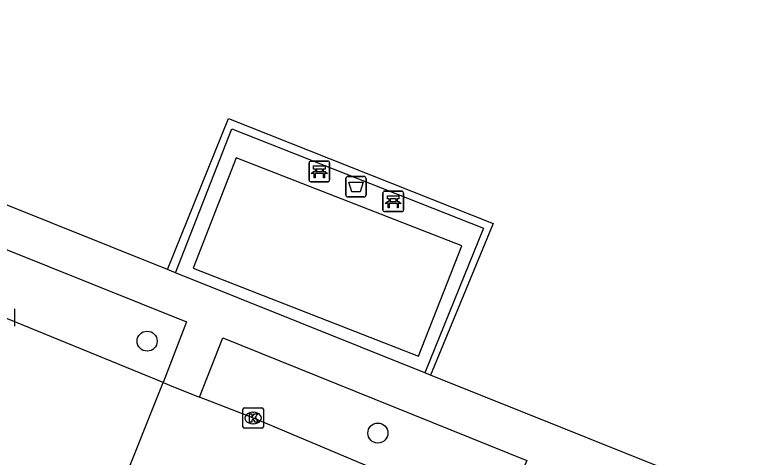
# Model space of a CAD drawing. Extents: x 162812 to 163818, y 381639 to 382470.
# Drawn here: x 163309.93 to 163345.46, y 382110.03 to 382131.65 of the extents above; entities that cross this region are included whole.
import ezdxf

# ---------------------------------------------------------------- set-up
doc = ezdxf.new("R2010")
doc.units = 0
for name, color, linetype in [('IMGEO_Afvalbak', 7, 'Continuous'), ('IMGEO_Bank', 7, 'Continuous'), ('IMGEO_Boom', 7, 'Continuous'), ('IMGEO_Hek', 7, 'Continuous'), ('IMGEO_Kolk', 7, 'Continuous'), ('IMGEO_Rijbaan_lokaal_open', 7, 'Continuous'), ('IMGEO_Voetpad_open', 7, 'Continuous')]:
    doc.layers.add(name, color=color, linetype=linetype)

msp = doc.modelspace()

# ---------------------------------------------------------------- linework, layer by layer
at = {"layer": 'IMGEO_Afvalbak'}
for p, q in [((163326.077, 382122.847), (163326.077, 382123.647)), ((163326.077, 382123.647), (163326.077, 382122.847)), ((163326.177, 382123.747), (163326.967, 382123.747)), ((163326.967, 382123.747), (163326.177, 382123.747)), ((163327.067, 382123.647), (163327.067, 382122.847)), ((163327.067, 382122.847), (163327.067, 382123.647)), ((163326.967, 382122.747), (163326.177, 382122.747)), ((163326.177, 382122.747), (163326.967, 382122.747))]:
    msp.add_line(p, q, dxfattribs=at)
msp.add_lwpolyline([(163326.22, 382123.461), (163326.924, 382123.461), (163326.775, 382122.991), (163326.369, 382122.991), (163326.22, 382123.461)], dxfattribs=at)
for centre, start, end in [((163326.177, 382123.647), 90, 180), ((163326.177, 382123.647), 90, 180), ((163326.967, 382123.647), 0, 90), ((163326.967, 382123.647), 360, 90), ((163326.177, 382122.847), 180, 270), ((163326.177, 382122.847), 180, 270), ((163326.967, 382122.847), 270, 0), ((163326.967, 382122.847), 270, 0)]:
    msp.add_arc(centre, 0.1, start, end, dxfattribs=at)
at = {"layer": 'IMGEO_Bank'}
for p, q in [((163324.287, 382123.565), (163324.287, 382124.406)), ((163324.287, 382124.406), (163324.287, 382123.565)), ((163324.362, 382124.49), (163325.203, 382124.49)), ((163325.203, 382124.49), (163324.362, 382124.49)), ((163325.287, 382124.415), (163325.287, 382123.574)), ((163325.287, 382123.574), (163325.287, 382124.415)), ((163324.596, 382123.996), (163324.596, 382124.102)), ((163324.64, 382124.102), (163324.64, 382123.996)), ((163324.928, 382124.108), (163324.646, 382124.108)), ((163324.646, 382123.99), (163324.928, 382123.99)), ((163324.934, 382123.996), (163324.934, 382124.102)), ((163324.978, 382124.102), (163324.978, 382123.996)), ((163324.984, 382123.888), (163324.591, 382123.888)), ((163325.212, 382123.49), (163324.371, 382123.49)), ((163324.371, 382123.49), (163325.212, 382123.49)), ((163327.887, 382122.104), (163327.887, 382122.945)), ((163327.887, 382122.945), (163327.887, 382122.104)), ((163327.962, 382123.029), (163328.803, 382123.029)), ((163328.803, 382123.029), (163327.962, 382123.029)), ((163328.887, 382122.954), (163328.887, 382122.113)), ((163328.887, 382122.113), (163328.887, 382122.954)), ((163328.196, 382122.535), (163328.196, 382122.641)), ((163328.24, 382122.641), (163328.24, 382122.535)), ((163328.528, 382122.647), (163328.246, 382122.647)), ((163328.246, 382122.529), (163328.528, 382122.529)), ((163328.534, 382122.535), (163328.534, 382122.641)), ((163328.578, 382122.641), (163328.578, 382122.535)), ((163328.584, 382122.427), (163328.191, 382122.427)), ((163328.812, 382122.029), (163327.971, 382122.029)), ((163327.971, 382122.029), (163328.812, 382122.029))]:
    msp.add_line(p, q, dxfattribs=at)
for points in [[(163324.534, 382123.888), (163324.392, 382123.888), (163324.504, 382123.99), (163324.59, 382123.99)], [(163324.59, 382124.108), (163324.504, 382124.108), (163324.504, 382124.269), (163325.067, 382124.269), (163325.067, 382124.108), (163324.984, 382124.108)], [(163324.984, 382123.99), (163325.067, 382123.99), (163325.179, 382123.888), (163325.04, 382123.888)], [(163324.584, 382123.881), (163324.584, 382123.674), (163324.541, 382123.674), (163324.541, 382123.881)], [(163325.034, 382123.881), (163325.034, 382123.674), (163324.99, 382123.674), (163324.99, 382123.881)], [(163328.134, 382122.427), (163327.992, 382122.427), (163328.104, 382122.529), (163328.19, 382122.529)], [(163328.19, 382122.647), (163328.104, 382122.647), (163328.104, 382122.808), (163328.667, 382122.808), (163328.667, 382122.647), (163328.584, 382122.647)], [(163328.584, 382122.529), (163328.667, 382122.529), (163328.779, 382122.427), (163328.64, 382122.427)], [(163328.184, 382122.42), (163328.184, 382122.213), (163328.141, 382122.213), (163328.141, 382122.42)], [(163328.634, 382122.42), (163328.634, 382122.213), (163328.59, 382122.213), (163328.59, 382122.42)]]:
    msp.add_lwpolyline(points, dxfattribs=at)
for centre, radius, start, end in [((163324.365, 382124.412), 0.0779, 92.4484, 184.2845), ((163324.365, 382124.412), 0.0779, 92.4484, 184.2845), ((163325.209, 382124.412), 0.0779, 2.4484, 94.2845), ((163325.209, 382124.412), 0.0779, 2.4484, 94.2845), ((163324.589, 382124.101), 0.00671, 2.8957, 87.1043), ((163324.589, 382123.997), 0.00671, 272.8957, 357.1043), ((163324.646, 382124.101), 0.00671, 92.8957, 177.1043), ((163324.646, 382123.997), 0.00671, 182.8957, 267.1043), ((163324.928, 382124.101), 0.00671, 2.8957, 87.1043), ((163324.928, 382123.997), 0.00671, 272.8957, 357.1043), ((163324.985, 382124.101), 0.00671, 92.8957, 177.1043), ((163324.985, 382123.997), 0.00671, 182.8957, 267.1043), ((163324.365, 382123.568), 0.0779, 182.4484, 274.2845), ((163324.365, 382123.568), 0.0779, 182.4484, 274.2845), ((163324.534, 382123.881), 0.00671, 2.8957, 87.1043), ((163324.591, 382123.881), 0.00671, 92.8957, 177.1043), ((163324.983, 382123.881), 0.00671, 2.8957, 87.1043), ((163325.04, 382123.881), 0.00671, 92.8957, 177.1043), ((163325.209, 382123.568), 0.0779, 272.4484, 4.2845), ((163325.209, 382123.568), 0.0779, 272.4484, 4.2845), ((163327.965, 382122.951), 0.0779, 92.4484, 184.2845), ((163327.965, 382122.951), 0.0779, 92.4484, 184.2845), ((163328.809, 382122.951), 0.0779, 2.4484, 94.2845), ((163328.809, 382122.951), 0.0779, 2.4484, 94.2845), ((163328.189, 382122.64), 0.00671, 2.8957, 87.1043), ((163328.189, 382122.536), 0.00671, 272.8957, 357.1043), ((163328.246, 382122.64), 0.00671, 92.8957, 177.1043), ((163328.246, 382122.536), 0.00671, 182.8957, 267.1043), ((163328.528, 382122.64), 0.00671, 2.8957, 87.1043), ((163328.528, 382122.536), 0.00671, 272.8957, 357.1043), ((163328.585, 382122.64), 0.00671, 92.8957, 177.1043), ((163328.585, 382122.536), 0.00671, 182.8957, 267.1043), ((163328.134, 382122.42), 0.00671, 2.8957, 87.1043), ((163328.191, 382122.42), 0.00671, 92.8957, 177.1043), ((163328.583, 382122.42), 0.00671, 2.8957, 87.1043), ((163328.64, 382122.42), 0.00671, 92.8957, 177.1043), ((163327.965, 382122.107), 0.0779, 182.4484, 274.2845), ((163327.965, 382122.107), 0.0779, 182.4484, 274.2845), ((163328.809, 382122.107), 0.0779, 272.4484, 4.2845), ((163328.809, 382122.107), 0.0779, 272.4484, 4.2845)]:
    msp.add_arc(centre, radius, start, end, dxfattribs=at)
at = {"layer": 'IMGEO_Boom'}
for centre in [(163316.391, 382115.708), (163327.64, 382111.225)]:
    msp.add_circle(centre, 0.489, dxfattribs=at)
at = {"layer": 'IMGEO_Hek'}
msp.add_lwpolyline([(163317.778, 382119.042), (163320.521, 382126.07), (163332.783, 382121.231), (163329.923, 382114.165)], dxfattribs=at)
at = {"layer": 'IMGEO_Kolk'}
for p, q in [((163309.931, 382117.285), (163309.931, 382116.433)), ((163321.059, 382111.532), (163321.059, 382112.384)), ((163321.134, 382112.458), (163321.986, 382112.458)), ((163321.547, 382112.238), (163321.572, 382112.238)), ((163322.06, 382112.384), (163322.06, 382111.532)), ((163321.57, 382111.678), (163321.545, 382111.678)), ((163321.986, 382111.458), (163321.134, 382111.458))]:
    msp.add_line(p, q, dxfattribs=at)
for points in [[(163309.931, 382117.285), (163309.931, 382116.433)], [(163321.059, 382111.532), (163321.059, 382112.384)], [(163321.134, 382112.458), (163321.986, 382112.458)], [(163322.06, 382112.384), (163322.06, 382111.532)], [(163321.38, 382112.158), (163321.503, 382112.158), (163321.503, 382112.007), (163321.633, 382112.158), (163321.797, 382112.158), (163321.651, 382112.007), (163321.804, 382111.758), (163321.652, 382111.758), (163321.567, 382111.922), (163321.503, 382111.855), (163321.503, 382111.758), (163321.38, 382111.758), (163321.38, 382112.158)], [(163321.986, 382111.458), (163321.134, 382111.458)]]:
    msp.add_lwpolyline(points, dxfattribs=at)
for centre, start, end in [((163321.136, 382112.382), 91.552, 178.448), ((163321.136, 382112.382), 91.552, 178.448), ((163321.984, 382112.382), 1.552, 88.448), ((163321.984, 382112.382), 1.552, 88.448), ((163321.136, 382111.534), 181.552, 268.448), ((163321.136, 382111.534), 181.552, 268.448), ((163321.984, 382111.534), 271.552, 358.448), ((163321.984, 382111.534), 271.552, 358.448)]:
    msp.add_arc(centre, 0.0765, start, end, dxfattribs=at)
for centre, major_axis, ratio, start_param, end_param in [((163321.546, 382111.958), (-0.387, 0.002), 0.722429, 4.712389, 7.853982), ((163321.571, 382111.958), (-0.39, 0.002), 0.717154, 1.570796, 4.712389)]:
    msp.add_ellipse(centre, major_axis=major_axis, ratio=ratio, start_param=start_param, end_param=end_param, dxfattribs=at)
at = {"layer": 'IMGEO_Rijbaan_lokaal_open'}
for points in [[(163317.167, 382113.689), (163301.987, 382119.908), (163301.391, 382120.142)], [(163315.105, 382108.523), (163317.167, 382113.689)], [(163317.167, 382113.689), (163317.676, 382113.48), (163318.948, 382112.982)], [(163333.609, 382106.878), (163321.539, 382111.966), (163318.948, 382112.982)]]:
    msp.add_lwpolyline(points, dxfattribs=at)
at = {"layer": 'IMGEO_Voetpad_open'}
for points in [[(163317.39, 382119.198), (163286.387, 382131.648)], [(163317.39, 382119.198), (163320.353, 382126.576), (163333.259, 382121.451), (163330.2, 382114.053)], [(163317.778, 382119.042), (163320.521, 382126.07), (163332.783, 382121.231), (163329.923, 382114.165)], [(163296.895, 382121.91), (163298.022, 382124.8), (163318.309, 382116.644), (163317.167, 382113.689)], [(163329.62, 382114.974), (163331.728, 382120.362), (163320.74, 382124.661), (163318.632, 382119.273), (163329.62, 382114.974)], [(163317.778, 382119.042), (163317.39, 382119.198)], [(163329.923, 382114.165), (163317.778, 382119.042)], [(163318.948, 382112.982), (163320.087, 382115.873), (163334.894, 382109.877), (163333.609, 382106.878)], [(163330.2, 382114.053), (163329.923, 382114.165)], [(163345.456, 382107.927), (163330.2, 382114.053)]]:
    msp.add_lwpolyline(points, dxfattribs=at)

doc.saveas('drawing.dxf')
